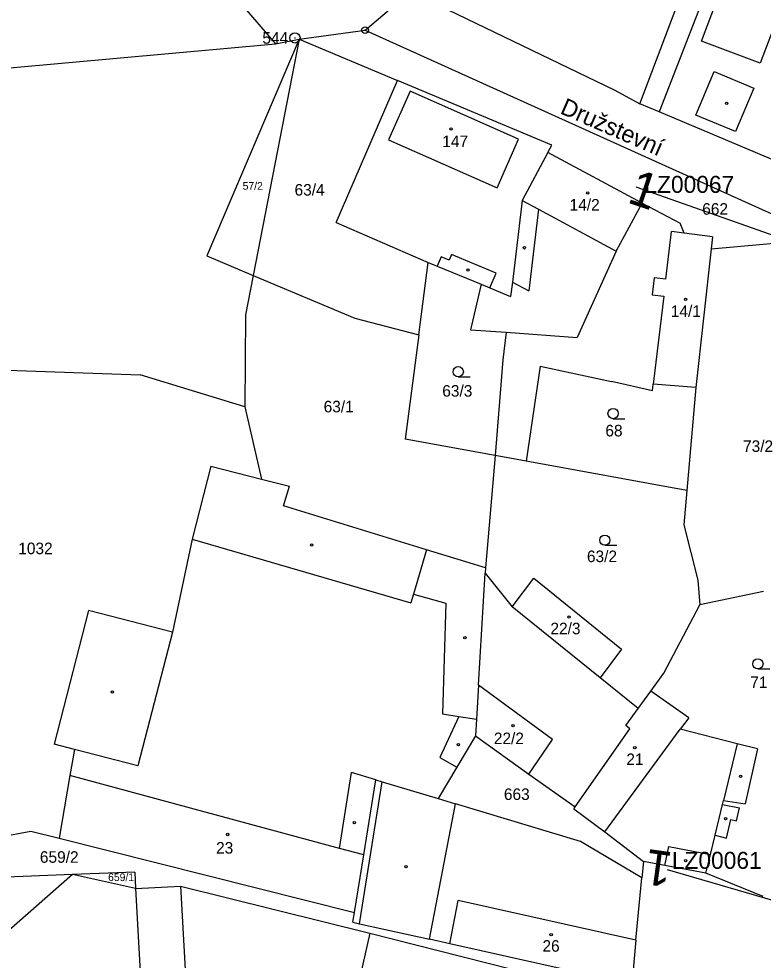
# Model space of a CAD drawing. Extents: x -738131 to -734179, y -1033447 to -1030078.
# Drawn here: x -736374.8 to -736265.4, y -1031995.2 to -1031856.8 of the extents above; entities that cross this region are included whole.
import ezdxf

# ---------------------------------------------------------------- set-up
doc = ezdxf.new("R2010")
doc.units = 0
for name, color, linetype in [('ftf_2050', 7, 'Continuous'), ('ftf_3010', 7, 'Continuous'), ('ftf_3010_ftf_3010_gtda_3015_gtda_3015_1', 7, 'Continuous'), ('ftf_nu', 7, 'Continuous'), ('Vrstva 1', 7, 'Continuous'), ('Vrstva 2', 7, 'Continuous'), ('Vrstva 3', 7, 'Continuous'), ('Vrstva 4', 7, 'Continuous'), ('Vrstva 5', 7, 'Continuous'), ('Vrstva 8', 7, 'Continuous')]:
    doc.layers.add(name, color=color, linetype=linetype)

msp = doc.modelspace()

# ---------------------------------------------------------------- linework, layer by layer
at = {"layer": 'ftf_2050'}
for points in [[(-736284.11, -1031881.47), (-736251.71, -1031892.92)], [(-736279.52, -1031981.88), (-736257.47, -1031988.3), (-736229.39, -1031991.75)]]:
    msp.add_lwpolyline(points, dxfattribs=at)
at = {"layer": 'Vrstva 1'}
for points in [[(-736283.52, -1031869.25), (-736271.41, -1031837.25)], [(-736270, -1031842.93), (-736280.66, -1031870.46)], [(-736344.17, -1031852.23), (-736337.08, -1031860.44)], [(-736317.19, -1031852.73), (-736287.2, -1031867.24)], [(-736323.92, -1031858.44), (-736318.7, -1031854.01)], [(-736333.61, -1031859.74), (-736323.92, -1031858.44)], [(-736323.92, -1031858.44), (-736206.17, -1031911.61)], [(-736398.99, -1031866.05), (-736337.08, -1031860.44)], [(-736333.61, -1031859.74), (-736347.2, -1031891.65)], [(-736333.61, -1031859.74), (-736340.35, -1031894.53)], [(-736337.08, -1031860.44), (-736333.61, -1031859.74)], [(-736333.61, -1031859.74), (-736319.15, -1031865.82)], [(-736328.15, -1031886.75), (-736319.15, -1031865.82)], [(-736296.47, -1031875.36), (-736319.15, -1031865.82)], [(-736287.2, -1031867.24), (-736283.52, -1031869.25)], [(-736280.66, -1031870.46), (-736283.52, -1031869.25)], [(-736251.44, -1031882.79), (-736280.66, -1031870.46)], [(-736297.05, -1031876.45), (-736296.47, -1031875.36)], [(-736297.05, -1031876.45), (-736300.8, -1031883.48)], [(-736283.16, -1031883.86), (-736297.05, -1031876.45)], [(-736300.8, -1031883.48), (-736302.26, -1031895.49)], [(-736287.02, -1031890.93), (-736283.16, -1031883.86)], [(-736283.16, -1031883.86), (-736277.59, -1031886.83)], [(-736328.15, -1031886.75), (-736314.65, -1031892.6)], [(-736277.02, -1031888.3), (-736277.59, -1031886.83)], [(-736272.86, -1031888.82), (-736277.02, -1031888.3)], [(-736272.86, -1031888.82), (-736273.06, -1031890.61)], [(-736273.06, -1031890.61), (-736261.56, -1031889.55)], [(-736287.02, -1031890.93), (-736292.73, -1031903.64)], [(-736273.06, -1031890.61), (-736275.31, -1031910.99)], [(-736347.2, -1031891.65), (-736340.35, -1031894.53)], [(-736316.04, -1031903.27), (-736314.65, -1031892.6)], [(-736314.65, -1031892.6), (-736313.32, -1031893.15)], [(-736313.32, -1031893.15), (-736306.86, -1031895.82)], [(-736340.35, -1031894.53), (-736341.48, -1031900.33)], [(-736340.35, -1031894.53), (-736325.41, -1031900.81)], [(-736302.26, -1031895.49), (-736302.52, -1031897.62)], [(-736306.86, -1031895.82), (-736308.4, -1031902.49)], [(-736306.86, -1031895.82), (-736305.58, -1031896.35)], [(-736305.58, -1031896.35), (-736302.52, -1031897.62)], [(-736341.48, -1031900.33), (-736341.62, -1031913.82)], [(-736325.41, -1031900.81), (-736316.04, -1031903.27)], [(-736316.04, -1031903.27), (-736318.03, -1031918.6)], [(-736308.4, -1031902.49), (-736303.16, -1031902.87)], [(-736303.16, -1031902.87), (-736303.65, -1031906.93)], [(-736303.16, -1031902.87), (-736292.73, -1031903.64)], [(-736303.65, -1031906.93), (-736304.77, -1031921.01)], [(-736298.2, -1031907.84), (-736300.22, -1031921.84)], [(-736298.2, -1031907.84), (-736287.67, -1031910.12)], [(-736376.49, -1031908.43), (-736356.98, -1031909.14)], [(-736341.62, -1031913.82), (-736356.98, -1031909.14)], [(-736281.66, -1031911.48), (-736287.67, -1031910.12)], [(-736281.66, -1031911.48), (-736281.54, -1031910.49)], [(-736275.31, -1031910.99), (-736281.54, -1031910.49)], [(-736275.31, -1031910.99), (-736276.62, -1031926.13)], [(-736341.62, -1031913.82), (-736339.16, -1031924.46)], [(-736304.77, -1031921.01), (-736318.03, -1031918.6)], [(-736304.77, -1031921.01), (-736306.23, -1031937.53)], [(-736300.22, -1031921.84), (-736304.77, -1031921.01)], [(-736276.62, -1031926.13), (-736300.22, -1031921.84)], [(-736346.59, -1031922.58), (-736349.34, -1031933.31)], [(-736346.59, -1031922.58), (-736339.16, -1031924.46)], [(-736339.16, -1031924.46), (-736335.02, -1031925.5)], [(-736335.92, -1031928.42), (-736335.02, -1031925.5)], [(-736276.62, -1031926.13), (-736277.06, -1031931.21)], [(-736314.91, -1031934.87), (-736335.92, -1031928.42)], [(-736277.06, -1031931.21), (-736274.99, -1031939.35)], [(-736349.34, -1031933.31), (-736352.25, -1031947)], [(-736306.23, -1031937.53), (-736314.91, -1031934.87)], [(-736307.24, -1031954.77), (-736306.28, -1031938.3)], [(-736306.23, -1031937.53), (-736306.28, -1031938.3)], [(-736306.28, -1031938.3), (-736302.28, -1031943.26)], [(-736302.28, -1031943.26), (-736299.13, -1031939.04)], [(-736299.13, -1031939.04), (-736286.2, -1031949.46)], [(-736274.99, -1031939.35), (-736274.68, -1031942.98)], [(-736265.34, -1031941.01), (-736274.68, -1031942.98)], [(-736364.56, -1031943.81), (-736369.63, -1031963.46)], [(-736352.25, -1031947), (-736364.56, -1031943.81)], [(-736289.38, -1031953.7), (-736302.28, -1031943.26)], [(-736279.98, -1031953.01), (-736274.68, -1031942.98)], [(-736286.2, -1031949.46), (-736289.38, -1031953.7)], [(-736281.92, -1031955.68), (-736279.98, -1031953.01)], [(-736307.24, -1031954.77), (-736307.53, -1031959.76)], [(-736283.77, -1031958.23), (-736289.38, -1031953.7)], [(-736283.77, -1031958.23), (-736281.92, -1031955.68)], [(-736276.34, -1031959.57), (-736281.92, -1031955.68)], [(-736285.57, -1031960.7), (-736283.77, -1031958.23)], [(-736307.53, -1031959.76), (-736307.68, -1031962.25)], [(-736276.34, -1031959.57), (-736277.58, -1031961.26)], [(-736293.03, -1031972.68), (-736284.99, -1031961.18)], [(-736284.99, -1031961.18), (-736285.57, -1031960.7)], [(-736269.2, -1031963.38), (-736277.58, -1031961.26)], [(-736307.68, -1031962.25), (-736310.41, -1031966.83)], [(-736307.68, -1031962.25), (-736299.82, -1031967.85)], [(-736266.24, -1031964.12), (-736269.2, -1031963.38)], [(-736366.65, -1031964.23), (-736369.63, -1031963.46)], [(-736366.65, -1031964.23), (-736367.32, -1031968.08)], [(-736266.24, -1031964.12), (-736268.05, -1031972.22)], [(-736310.41, -1031966.83), (-736313.18, -1031971.45)], [(-736367.32, -1031968.08), (-736368.92, -1031977.28)], [(-736324.12, -1031979.75), (-736322.35, -1031968.68)], [(-736322.35, -1031968.68), (-736321.39, -1031968.97)], [(-736299.82, -1031967.85), (-736293.03, -1031972.68)], [(-736321.39, -1031968.97), (-736313.18, -1031971.45)], [(-736313.18, -1031971.45), (-736310.62, -1031972.22)], [(-736292.23, -1031977.77), (-736310.62, -1031972.22)], [(-736293.24, -1031972.98), (-736293.03, -1031972.68)], [(-736293.24, -1031972.98), (-736288.65, -1031976.34)], [(-736271.37, -1031972.32), (-736271.23, -1031971.74)], [(-736271.37, -1031972.32), (-736268.87, -1031972.83)], [(-736271.23, -1031971.74), (-736268.05, -1031972.22)], [(-736269.32, -1031974.73), (-736268.87, -1031972.83)], [(-736270.76, -1031977.26), (-736270.14, -1031974.53)], [(-736270.14, -1031974.53), (-736269.32, -1031974.73)], [(-736386.44, -1031978.74), (-736373.08, -1031976.24)], [(-736373.08, -1031976.24), (-736368.92, -1031977.28)], [(-736288.65, -1031976.34), (-736283, -1031980.69)], [(-736273.15, -1031979.66), (-736272.46, -1031976.84)], [(-736272.46, -1031976.84), (-736270.76, -1031977.26)], [(-736368.92, -1031977.28), (-736325.47, -1031988.19)], [(-736283.23, -1031983.13), (-736292.23, -1031977.77)], [(-736325.47, -1031988.19), (-736324.12, -1031979.75)], [(-736273.82, -1031982.42), (-736273.15, -1031979.66)], [(-736283, -1031980.69), (-736283.23, -1031983.13)], [(-736279.86, -1031981.28), (-736283, -1031980.69)], [(-736273.82, -1031982.42), (-736279.86, -1031981.28)], [(-736366.96, -1031982.64), (-736416.7, -1032026.34)], [(-736366.96, -1031982.64), (-736385.13, -1031983.35)], [(-736357.78, -1031982.28), (-736366.96, -1031982.64)], [(-736357.65, -1031984.69), (-736366.96, -1031982.64)], [(-736357.78, -1031982.28), (-736357.65, -1031984.69)], [(-736265.37, -1031985.87), (-736273.82, -1031982.42)], [(-736284.09, -1031992.29), (-736283.23, -1031983.13)], [(-736357.65, -1031984.69), (-736351.06, -1031984.32)], [(-736357.65, -1031984.69), (-736356.24, -1032010.13)], [(-736351.06, -1031984.32), (-736323.24, -1031991.27)], [(-736325.7, -1031989.64), (-736325.47, -1031988.19)], [(-736325.7, -1031989.64), (-736324.72, -1031989.86)], [(-736324.72, -1031989.86), (-736314.47, -1031992.15)], [(-736323.24, -1031991.27), (-736324.58, -1031997.32)], [(-736323.24, -1031991.27), (-736285.15, -1032000.89)], [(-736311.45, -1031992.83), (-736314.47, -1031992.15)], [(-736284.09, -1031992.29), (-736284.71, -1031998.81)], [(-736284.71, -1031998.81), (-736311.45, -1031992.83)]]:
    msp.add_lwpolyline(points, dxfattribs=at)
at = {"layer": 'Vrstva 3'}
for p, q in [((-736310.22, -1031909.42), (-736308.47, -1031909.42)), ((-736287.46, -1031915.58), (-736285.71, -1031915.58)), ((-736288.67, -1031934.19), (-736286.92, -1031934.19)), ((-736266.16, -1031952.39), (-736264.41, -1031952.39))]:
    msp.add_line(p, q, dxfattribs=at)
for centre in [(-736310.22, -1031908.67), (-736287.46, -1031914.83), (-736288.67, -1031933.44), (-736266.16, -1031951.64)]:
    msp.add_circle(centre, 0.75, dxfattribs=at)
at = {"layer": 'Vrstva 4'}
for points in [[(-736274.46, -1031860.05), (-736268.25, -1031843.55)], [(-736263.49, -1031857.13), (-736265.81, -1031863.31)], [(-736265.81, -1031863.31), (-736274.46, -1031860.05)], [(-736275.28, -1031870.94), (-736272.58, -1031864.54)], [(-736272.58, -1031864.54), (-736266.77, -1031866.96)], [(-736317.31, -1031867.41), (-736320.48, -1031874.57)], [(-736301.35, -1031874.48), (-736317.31, -1031867.41)], [(-736266.77, -1031866.96), (-736269.47, -1031873.34)], [(-736269.47, -1031873.34), (-736275.28, -1031870.94)], [(-736320.48, -1031874.57), (-736304.52, -1031881.64)], [(-736304.52, -1031881.64), (-736301.35, -1031874.48)], [(-736300.8, -1031883.48), (-736298.4, -1031884.78)], [(-736298.4, -1031884.78), (-736299.85, -1031896.79)], [(-736298.4, -1031884.78), (-736287.02, -1031890.93)], [(-736279.71, -1031895.05), (-736278.88, -1031888.07)], [(-736277.02, -1031888.3), (-736278.88, -1031888.07)], [(-736312.74, -1031891.78), (-736313.32, -1031893.15)], [(-736311.56, -1031892.28), (-736312.74, -1031891.78)], [(-736311.19, -1031891.41), (-736311.56, -1031892.28)], [(-736304.66, -1031894.16), (-736311.19, -1031891.41)], [(-736305.58, -1031896.35), (-736304.66, -1031894.16)], [(-736302.26, -1031895.49), (-736299.85, -1031896.79)], [(-736281.42, -1031894.85), (-736281.72, -1031897.38)], [(-736279.71, -1031895.05), (-736281.42, -1031894.85)], [(-736281.72, -1031897.38), (-736280.01, -1031897.58)], [(-736280.01, -1031897.58), (-736281.54, -1031910.49)], [(-736349.34, -1031933.31), (-736317.17, -1031942.65)], [(-736314.91, -1031934.87), (-736316.81, -1031941.4)], [(-736316.81, -1031941.4), (-736317.17, -1031942.65)], [(-736316.81, -1031941.4), (-736312.03, -1031942.71)], [(-736312.03, -1031942.71), (-736312.56, -1031959.01)], [(-736352.25, -1031947), (-736357.33, -1031966.64)], [(-736296.34, -1031962.78), (-736307.24, -1031954.77)], [(-736312.56, -1031959.01), (-736310.14, -1031959.37)], [(-736310.14, -1031959.37), (-736312.92, -1031965.41)], [(-736310.14, -1031959.37), (-736307.53, -1031959.76)], [(-736288.65, -1031976.34), (-736277.58, -1031961.26)], [(-736299.82, -1031967.85), (-736296.34, -1031962.78)], [(-736269.2, -1031963.38), (-736271.23, -1031971.74)], [(-736357.33, -1031966.64), (-736366.65, -1031964.23)], [(-736312.92, -1031965.41), (-736310.41, -1031966.83)], [(-736327.7, -1031978.78), (-736367.32, -1031968.08)], [(-736327.7, -1031978.78), (-736325.91, -1031967.6)], [(-736322.35, -1031968.68), (-736325.91, -1031967.6)], [(-736324.72, -1031989.86), (-736321.39, -1031968.97)], [(-736314.47, -1031992.15), (-736310.62, -1031972.22)], [(-736272.46, -1031976.84), (-736271.37, -1031972.32)], [(-736279.86, -1031981.28), (-736279.25, -1031978.5)], [(-736279.25, -1031978.5), (-736273.15, -1031979.66)], [(-736324.12, -1031979.75), (-736327.7, -1031978.78)], [(-736351.06, -1031984.32), (-736349.64, -1032009.76)], [(-736311.45, -1031992.83), (-736310.25, -1031986.44)], [(-736284.09, -1031992.29), (-736310.25, -1031986.44)]]:
    msp.add_lwpolyline(points, dxfattribs=at)
at = {"layer": 'Vrstva 5'}
for centre in [(-736270.74, -1031869.19), (-736311.29, -1031872.96), (-736291.19, -1031882.38), (-736300.49, -1031890.45), (-736308.78, -1031893.72), (-736276.8, -1031898.02), (-736331.79, -1031934.16), (-736293.93, -1031944.76), (-736309.25, -1031947.78), (-736361.06, -1031955.8), (-736302.17, -1031960.74), (-736310.19, -1031963.53), (-736284.26, -1031963.97), (-736268.71, -1031968.2), (-736270.92, -1031974.4), (-736325.5, -1031975.01), (-736344.12, -1031976.74), (-736317.92, -1031981.47), (-736276.77, -1031980.6), (-736296.56, -1031991.49)]:
    msp.add_circle(centre, 0.175, dxfattribs=at)
at = {"layer": 'Vrstva 8'}
for centre, radius in [((-736323.92, -1031858.44), 0.5), ((-736323.92, -1031858.44), 0.5), ((-736334.23, -1031859.58), 0.75), ((-736323.92, -1031858.44), 0.0303), ((-736323.92, -1031858.44), 0.0303), ((-736334.23, -1031859.58), 0.03)]:
    msp.add_circle(centre, radius, dxfattribs=at)

# ---------------------------------------------------------------- texts
at = {"layer": 'ftf_3010'}
for rotation, p in [(341.3914, (-736285.55, -1031883.73)), (172.1547, (-736278.52, -1031979.39))]:
    msp.add_text('1', height=5.2, rotation=rotation, dxfattribs=at).set_placement(p)
at = {"layer": 'ftf_3010_ftf_3010_gtda_3015_gtda_3015_1'}
msp.add_text('LZ00067', height=2.5, dxfattribs=at).set_placement((-736282.85, -1031882.37))
msp.add_text('LZ00061', height=2.5, rotation=0, dxfattribs=at).set_placement((-736278.81, -1031981.79))
at = {"layer": 'ftf_nu'}
msp.add_text('Družstevní', height=2.5, rotation=336.4082, dxfattribs=at).set_placement((-736295.38, -1031870.63))
at = {"layer": 'Vrstva 2'}
for s, height, p in [('147', 1.7, (-736312.57, -1031875.64)), ('57/2', 1.14, (-736341.92, -1031881.91)), ('63/4', 1.7, (-736334.29, -1031882.77)), ('14/2', 1.7, (-736293.85, -1031884.97)), ('662', 1.7, (-736274.35, -1031885.58)), ('14/1', 1.7, (-736278.97, -1031900.62)), ('63/3', 1.7, (-736312.57, -1031912.34)), ('63/1', 1.7, (-736330.01, -1031914.65)), ('68', 1.7, (-736288.59, -1031918.19)), ('73/2', 1.7, (-736268.35, -1031920.47)), ('1032', 1.7, (-736374.91, -1031935.51)), ('63/2', 1.7, (-736291.3, -1031936.68)), ('22/3', 1.7, (-736296.67, -1031947.29)), ('71', 1.7, (-736267.29, -1031955.2)), ('22/2', 1.7, (-736304.99, -1031963.45)), ('21', 1.7, (-736285.51, -1031966.52)), ('663', 1.7, (-736303.51, -1031971.66)), ('23', 1.7, (-736345.83, -1031979.55)), ('659/2', 1.7, (-736371.73, -1031980.9)), ('659/1', 1.14, (-736361.7, -1031983.59)), ('26', 1.7, (-736297.84, -1031993.98))]:
    msp.add_text(s, height=height, dxfattribs=at).set_placement(p)
at = {"layer": 'Vrstva 8'}
msp.add_text('544', height=1.7, dxfattribs=at).set_placement((-736339.02, -1031860.43))

doc.saveas('drawing.dxf')
